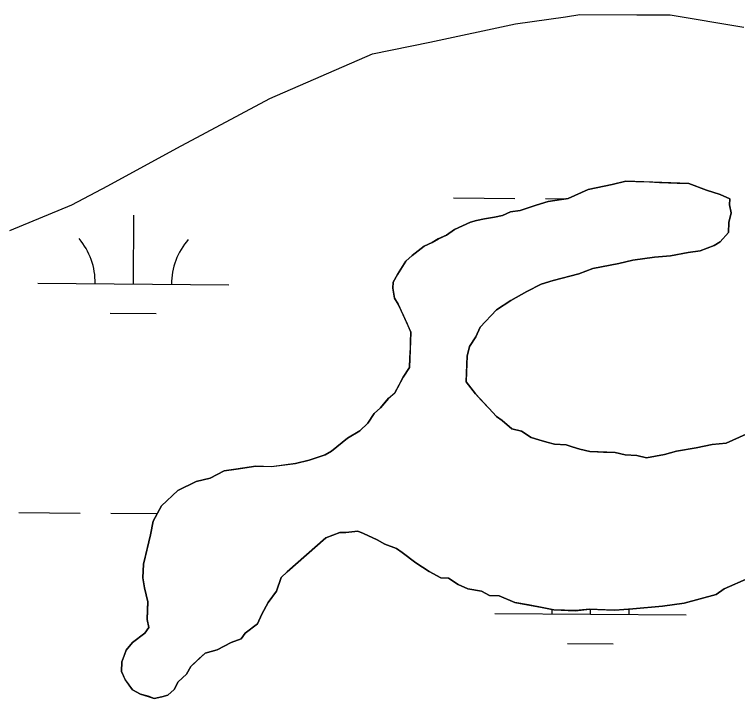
# Model space of a CAD drawing. Extents: x 3271442 to 3309282, y 752266 to 777610.
# Drawn here: x 3295419.8 to 3295797.9, y 760522.3 to 760880.3 of the extents above; entities that cross this region are included whole.
import ezdxf

# ---------------------------------------------------------------- set-up
doc = ezdxf.new("R2010")
doc.units = 0
doc.layers.add('V-TOPO-SHOR', color=7, linetype='Continuous')
doc.layers.add('V-WETL-SWMP', color=7, linetype='Continuous')

msp = doc.modelspace()

# ---------------------------------------------------------------- linework, layer by layer
at = {"layer": 'V-TOPO-SHOR'}
for points in [[(3295562.4, 760588.69), (3295559.19, 760585.72), (3295556.85, 760578.59), (3295552.48, 760572.58), (3295549.15, 760566.52), (3295546.89, 760561.45), (3295540.51, 760556.55), (3295538.33, 760553.54), (3295533.1, 760551.69), (3295525.73, 760547.85), (3295519.48, 760546.04), (3295516.26, 760543.07), (3295511.98, 760539.11), (3295509.76, 760535.07), (3295505.48, 760531.12), (3295503.26, 760527.08), (3295500.05, 760524.11), (3295496.92, 760523.21), (3295492.76, 760522.34), (3295489.71, 760523.49), (3295485.64, 760524.68), (3295481.6, 760526.9), (3295477.68, 760532.21), (3295475.79, 760536.41), (3295475.99, 760541.56), (3295477.14, 760544.61), (3295478.29, 760547.66), (3295481.54, 760551.65), (3295487.92, 760556.56), (3295490.1, 760559.56), (3295489.24, 760563.72), (3295489.44, 760568.87), (3295489.6, 760572.99), (3295487.83, 760580.28), (3295487, 760585.46), (3295487.28, 760592.67), (3295488.51, 760597.78), (3295490.98, 760607.99), (3295492.29, 760615.16), (3295496.73, 760623.24), (3295505.29, 760631.15), (3295514.76, 760635.93), (3295522.05, 760637.71), (3295529.42, 760641.54), (3295535.64, 760642.33), (3295546.01, 760643.98), (3295554.25, 760643.66), (3295566.69, 760645.23), (3295573.97, 760647.01), (3295582.33, 760649.77), (3295585.5, 760651.71), (3295594.02, 760658.59), (3295600.36, 760662.47), (3295604.64, 760666.43), (3295607.93, 760671.45), (3295611.14, 760674.42), (3295615.46, 760679.41), (3295618.67, 760682.37), (3295620.9, 760686.41), (3295623.12, 760690.45), (3295626.41, 760695.47), (3295626.61, 760700.62), (3295626.81, 760705.77), (3295626.93, 760708.86), (3295627.14, 760714.01), (3295625.24, 760718.21), (3295623.34, 760722.41), (3295620.5, 760728.7), (3295618.56, 760731.87), (3295617.73, 760737.06), (3295617.85, 760740.15), (3295620.08, 760744.19), (3295624.48, 760751.23), (3295627.69, 760754.2), (3295634.07, 760759.11), (3295638.27, 760761), (3295641.44, 760762.94), (3295645.64, 760764.84), (3295649.88, 760767.76), (3295654.07, 760769.66), (3295658.27, 760771.56), (3295661.4, 760772.47), (3295665.56, 760773.33), (3295670.75, 760774.16), (3295674.91, 760775.03), (3295679.11, 760776.93), (3295684.3, 760777.75), (3295692.65, 760780.52), (3295698.91, 760782.33), (3295709.29, 760783.99), (3295719.79, 760788.73), (3295723.95, 760789.6), (3295732.26, 760791.33), (3295739.55, 760793.11), (3295744.7, 760792.91), (3295751.91, 760792.62), (3295757.06, 760792.42), (3295766.32, 760792.06), (3295772.5, 760791.81), (3295781.64, 760788.36), (3295788.77, 760786.02)], [(3295788.77, 760786.02), (3295793.84, 760783.76), (3295793.72, 760780.67), (3295794.58, 760776.51), (3295793.35, 760771.4), (3295793.15, 760766.25), (3295788.83, 760761.27), (3295785.66, 760759.33), (3295778.33, 760756.52), (3295772.11, 760755.74), (3295762.77, 760754.04), (3295754.49, 760753.34), (3295743.08, 760751.72), (3295735.79, 760749.95), (3295722.29, 760747.39), (3295714.96, 760744.58), (3295701.41, 760740.99), (3295695.15, 760739.17), (3295687.78, 760735.34), (3295679.35, 760730.52), (3295671.93, 760725.65), (3295663.33, 760716.71), (3295661.07, 760711.64), (3295657.78, 760706.61), (3295656.55, 760701.51), (3295656.23, 760693.27), (3295656.02, 760688.12), (3295660.93, 760681.74), (3295663.9, 760678.53), (3295667.85, 760674.25), (3295671.81, 760669.97), (3295674.82, 760667.79), (3295679.8, 760663.47), (3295684.91, 760662.24), (3295689.94, 760658.95), (3295694.01, 760657.76), (3295698.09, 760656.56), (3295702.17, 760655.37), (3295705.26, 760655.25), (3295708.35, 760655.13), (3295711.4, 760653.98), (3295715.47, 760652.79), (3295720.58, 760651.55), (3295724.7, 760651.39), (3295727.79, 760651.27), (3295733.96, 760651.03), (3295739.07, 760649.8), (3295745.25, 760649.55), (3295750.36, 760648.32), (3295759.7, 760650.02), (3295765.96, 760651.83), (3295776.34, 760653.48), (3295784.66, 760655.22), (3295791.9, 760655.97), (3295802.4, 760660.71)], [(3295733.81, 760568.54), (3295728.67, 760568.74), (3295720.43, 760569.07), (3295713.18, 760568.32), (3295701.85, 760568.77), (3295695.72, 760570.04), (3295688.55, 760571.35), (3295681.39, 760572.67), (3295673.27, 760576.08), (3295668.12, 760576.28), (3295664.08, 760578.5), (3295656.92, 760579.81), (3295651.85, 760582.08), (3295646.83, 760585.37), (3295642.71, 760585.53), (3295636.65, 760588.86), (3295629.61, 760593.26), (3295622.6, 760598.69), (3295619.59, 760600.87), (3295613.5, 760603.18), (3295609.46, 760605.4), (3295602.37, 760608.77), (3295599.32, 760609.92), (3295593.11, 760609.13), (3295590.02, 760609.26), (3295582.69, 760606.45), (3295562.4, 760588.69)], [(3295803.56, 760585.39), (3295790.97, 760579.7), (3295786.73, 760576.77), (3295770.05, 760572.27), (3295758.64, 760570.66), (3295743.12, 760569.2), (3295733.81, 760568.54)]]:
    msp.add_lwpolyline(points, dxfattribs=at)
at = {"layer": 'V-WETL-SWMP'}
for p, q in [((3295681.76, 760875.44), (3295707.91, 760879.05)), ((3295707.91, 760879.05), (3295715.38, 760880.26)), ((3295715.38, 760880.26), (3295745.24, 760880.12)), ((3295745.24, 760880.12), (3295762.66, 760880.05)), ((3295762.66, 760880.05), (3295801.21, 760873.65)), ((3295636.91, 760865.69), (3295681.76, 760875.44)), ((3295607.02, 760859.6), (3295636.91, 760865.69)), ((3295553.4, 760836.2), (3295607.02, 760859.6)), ((3295504.75, 760810.29), (3295553.4, 760836.2)), ((3295468.58, 760790.55), (3295504.75, 760810.29)), ((3295449.87, 760780.68), (3295468.58, 760790.55)), ((3295732.26, 760791.33), (3295719.79, 760788.72)), ((3295739.55, 760793.1), (3295732.26, 760791.33)), ((3295772.5, 760791.81), (3295739.55, 760793.1)), ((3295781.64, 760788.35), (3295772.5, 760791.81)), ((3295719.79, 760788.72), (3295709.29, 760783.98)), ((3295788.77, 760786.01), (3295781.64, 760788.35)), ((3295649.41, 760784.31), (3295681.41, 760784.04)), ((3295697.41, 760783.91), (3295708.29, 760783.82)), ((3295709.29, 760783.98), (3295698.91, 760782.33)), ((3295793.84, 760783.75), (3295788.77, 760786.01)), ((3295793.71, 760780.66), (3295793.84, 760783.75)), ((3295417.45, 760767.14), (3295449.87, 760780.68)), ((3295692.65, 760780.51), (3295684.29, 760777.74)), ((3295698.91, 760782.33), (3295692.65, 760780.51)), ((3295794.58, 760776.5), (3295793.71, 760780.66)), ((3295481.97, 760739.25), (3295482.26, 760775.25)), ((3295679.11, 760776.92), (3295674.91, 760775.02)), ((3295684.29, 760777.74), (3295679.11, 760776.92)), ((3295793.35, 760771.39), (3295794.58, 760776.5)), ((3295658.27, 760771.55), (3295649.87, 760767.76)), ((3295661.4, 760772.46), (3295658.27, 760771.55)), ((3295665.56, 760773.33), (3295661.4, 760772.46)), ((3295670.75, 760774.15), (3295665.56, 760773.33)), ((3295674.91, 760775.02), (3295670.75, 760774.15)), ((3295793.15, 760766.24), (3295793.35, 760771.39)), ((3295649.87, 760767.76), (3295645.63, 760764.83)), ((3295645.63, 760764.83), (3295641.43, 760762.93)), ((3295788.83, 760761.26), (3295793.15, 760766.24)), ((3295638.26, 760760.99), (3295634.06, 760759.1)), ((3295641.43, 760762.93), (3295638.26, 760760.99)), ((3295785.66, 760759.32), (3295788.83, 760761.26)), ((3295634.06, 760759.1), (3295627.68, 760754.19)), ((3295772.11, 760755.73), (3295778.33, 760756.52)), ((3295778.33, 760756.52), (3295785.66, 760759.32)), ((3295627.68, 760754.19), (3295624.47, 760751.22)), ((3295743.08, 760751.72), (3295754.49, 760753.33)), ((3295754.49, 760753.33), (3295762.76, 760754.03)), ((3295762.76, 760754.03), (3295772.11, 760755.73)), ((3295624.47, 760751.22), (3295620.07, 760744.18)), ((3295722.28, 760747.38), (3295735.79, 760749.94)), ((3295735.79, 760749.94), (3295743.08, 760751.72)), ((3295714.96, 760744.57), (3295722.28, 760747.38)), ((3295620.07, 760744.18), (3295617.85, 760740.14)), ((3295701.41, 760740.98), (3295714.96, 760744.57)), ((3295431.97, 760739.67), (3295531.97, 760738.84)), ((3295617.85, 760740.14), (3295617.73, 760737.05)), ((3295687.78, 760735.33), (3295695.15, 760739.16)), ((3295695.15, 760739.16), (3295701.41, 760740.98)), ((3295617.73, 760737.05), (3295618.56, 760731.87)), ((3295679.34, 760730.51), (3295687.78, 760735.33)), ((3295618.56, 760731.87), (3295620.49, 760728.7)), ((3295671.93, 760725.64), (3295679.34, 760730.51)), ((3295620.49, 760728.7), (3295627.14, 760714)), ((3295469.84, 760723.92), (3295493.84, 760723.72)), ((3295663.33, 760716.7), (3295671.93, 760725.64)), ((3295661.07, 760711.63), (3295663.33, 760716.7)), ((3295627.14, 760714), (3295626.41, 760695.47)), ((3295657.78, 760706.61), (3295661.07, 760711.63)), ((3295656.55, 760701.5), (3295657.78, 760706.61)), ((3295656.02, 760688.11), (3295656.55, 760701.5)), ((3295626.41, 760695.47), (3295623.11, 760690.44)), ((3295623.11, 760690.44), (3295618.67, 760682.37)), ((3295660.93, 760681.73), (3295656.02, 760688.11)), ((3295618.67, 760682.37), (3295615.46, 760679.4)), ((3295667.85, 760674.24), (3295660.93, 760681.73)), ((3295615.46, 760679.4), (3295611.14, 760674.41)), ((3295611.14, 760674.41), (3295607.93, 760671.44)), ((3295671.81, 760669.96), (3295667.85, 760674.24)), ((3295607.93, 760671.44), (3295604.64, 760666.42)), ((3295674.81, 760667.78), (3295671.81, 760669.96)), ((3295604.64, 760666.42), (3295600.36, 760662.46)), ((3295679.8, 760663.46), (3295674.81, 760667.78)), ((3295600.36, 760662.46), (3295594.02, 760658.59)), ((3295684.91, 760662.23), (3295679.8, 760663.46)), ((3295689.93, 760658.94), (3295684.91, 760662.23)), ((3295594.02, 760658.59), (3295585.5, 760651.7)), ((3295694.01, 760657.75), (3295689.93, 760658.94)), ((3295802.4, 760660.7), (3295791.9, 760655.96)), ((3295698.09, 760656.56), (3295694.01, 760657.75)), ((3295702.17, 760655.37), (3295698.09, 760656.56)), ((3295708.34, 760655.12), (3295702.17, 760655.37)), ((3295711.39, 760653.97), (3295708.34, 760655.12)), ((3295784.65, 760655.22), (3295776.34, 760653.48)), ((3295791.9, 760655.96), (3295784.65, 760655.22)), ((3295585.5, 760651.7), (3295582.33, 760649.77)), ((3295715.47, 760652.78), (3295711.39, 760653.97)), ((3295720.58, 760651.55), (3295715.47, 760652.78)), ((3295733.96, 760651.02), (3295720.58, 760651.55)), ((3295739.07, 760649.79), (3295733.96, 760651.02)), ((3295765.96, 760651.83), (3295759.7, 760650.01)), ((3295776.34, 760653.48), (3295765.96, 760651.83)), ((3295573.97, 760647), (3295566.68, 760645.23)), ((3295582.33, 760649.77), (3295573.97, 760647)), ((3295745.25, 760649.55), (3295739.07, 760649.79)), ((3295750.35, 760648.31), (3295745.25, 760649.55)), ((3295759.7, 760650.01), (3295750.35, 760648.31)), ((3295546.01, 760643.98), (3295535.63, 760642.32)), ((3295554.25, 760643.65), (3295546.01, 760643.98)), ((3295566.68, 760645.23), (3295554.25, 760643.65)), ((3295529.42, 760641.54), (3295522.05, 760637.7)), ((3295535.63, 760642.32), (3295529.42, 760641.54)), ((3295514.76, 760635.93), (3295505.29, 760631.14)), ((3295522.05, 760637.7), (3295514.76, 760635.93)), ((3295505.29, 760631.14), (3295496.73, 760623.23)), ((3295496.73, 760623.23), (3295492.29, 760615.15)), ((3295422.14, 760619.67), (3295454.14, 760619.41)), ((3295470.14, 760619.28), (3295494.45, 760619.08)), ((3295492.29, 760615.15), (3295490.97, 760607.99)), ((3295582.69, 760606.44), (3295590.02, 760609.25)), ((3295590.02, 760609.25), (3295593.11, 760609.13)), ((3295593.11, 760609.13), (3295599.32, 760609.91)), ((3295599.32, 760609.91), (3295602.37, 760608.76)), ((3295490.97, 760607.99), (3295487.28, 760592.67)), ((3295562.4, 760588.68), (3295582.69, 760606.44)), ((3295602.37, 760608.76), (3295609.46, 760605.39)), ((3295609.46, 760605.39), (3295613.5, 760603.17)), ((3295613.5, 760603.17), (3295619.59, 760600.87)), ((3295619.59, 760600.87), (3295622.6, 760598.69)), ((3295622.6, 760598.69), (3295629.6, 760593.26)), ((3295487.28, 760592.67), (3295487, 760585.46)), ((3295629.6, 760593.26), (3295636.65, 760588.85)), ((3295559.19, 760585.71), (3295562.4, 760588.68)), ((3295636.65, 760588.85), (3295642.71, 760585.52)), ((3295487, 760585.46), (3295487.82, 760580.27)), ((3295556.84, 760578.59), (3295559.19, 760585.71)), ((3295642.71, 760585.52), (3295646.82, 760585.36)), ((3295646.82, 760585.36), (3295651.85, 760582.07)), ((3295790.96, 760579.69), (3295803.56, 760585.38)), ((3295487.82, 760580.27), (3295489.6, 760572.98)), ((3295552.48, 760572.57), (3295556.84, 760578.59)), ((3295651.85, 760582.07), (3295656.92, 760579.81)), ((3295656.92, 760579.81), (3295664.08, 760578.49)), ((3295786.73, 760576.76), (3295790.96, 760579.69)), ((3295664.08, 760578.49), (3295668.12, 760576.27)), ((3295668.12, 760576.27), (3295673.27, 760576.07)), ((3295673.27, 760576.07), (3295681.38, 760572.66)), ((3295770.05, 760572.26), (3295786.73, 760576.76)), ((3295489.6, 760572.98), (3295489.23, 760563.72)), ((3295549.15, 760566.51), (3295552.48, 760572.57)), ((3295681.38, 760572.66), (3295695.72, 760570.03)), ((3295758.64, 760570.65), (3295770.05, 760572.26)), ((3295695.72, 760570.03), (3295701.85, 760568.76)), ((3295701.85, 760568.76), (3295713.18, 760568.31)), ((3295713.18, 760568.31), (3295720.43, 760569.06)), ((3295720.43, 760569.06), (3295733.81, 760568.53)), ((3295721.02, 760566.47), (3295721.05, 760569.04)), ((3295733.81, 760568.53), (3295743.12, 760569.2)), ((3295743.12, 760569.2), (3295758.64, 760570.65)), ((3295489.23, 760563.72), (3295490.1, 760559.56)), ((3295546.89, 760561.45), (3295549.15, 760566.51)), ((3295671.03, 760566.88), (3295771.02, 760566.05)), ((3295540.51, 760556.54), (3295546.89, 760561.45)), ((3295487.92, 760556.55), (3295481.54, 760551.64)), ((3295490.1, 760559.56), (3295487.92, 760556.55)), ((3295538.33, 760553.54), (3295540.51, 760556.54)), ((3295533.1, 760551.68), (3295538.33, 760553.54)), ((3295481.54, 760551.64), (3295478.29, 760547.65)), ((3295525.73, 760547.84), (3295533.1, 760551.68)), ((3295708.9, 760551.13), (3295732.9, 760550.94)), ((3295478.29, 760547.65), (3295475.99, 760541.55)), ((3295511.98, 760539.1), (3295519.47, 760546.03)), ((3295519.47, 760546.03), (3295525.73, 760547.84)), ((3295475.99, 760541.55), (3295475.78, 760536.4)), ((3295509.76, 760535.07), (3295511.98, 760539.1)), ((3295475.78, 760536.4), (3295477.68, 760532.2)), ((3295505.48, 760531.11), (3295509.76, 760535.07)), ((3295477.68, 760532.2), (3295481.6, 760526.89)), ((3295503.26, 760527.07), (3295505.48, 760531.11)), ((3295481.6, 760526.89), (3295485.64, 760524.67)), ((3295500.05, 760524.11), (3295503.26, 760527.07)), ((3295485.64, 760524.67), (3295489.71, 760523.48)), ((3295489.71, 760523.48), (3295492.76, 760522.33)), ((3295492.76, 760522.33), (3295496.92, 760523.2)), ((3295496.92, 760523.2), (3295500.05, 760524.11))]:
    msp.add_line(p, q, dxfattribs=at)
for centre, start, end in [((3295426.73, 760740.18), 358.7563, 40.2999), ((3295537.21, 760739.27), 138.7563, 180.2999), ((3295665.79, 760567.4), 358.7563, 2.5061), ((3295776.27, 760566.49), 175.8183, 180.2999)]:
    msp.add_arc(centre, 35.25, start, end, dxfattribs=at)

doc.saveas('drawing.dxf')
